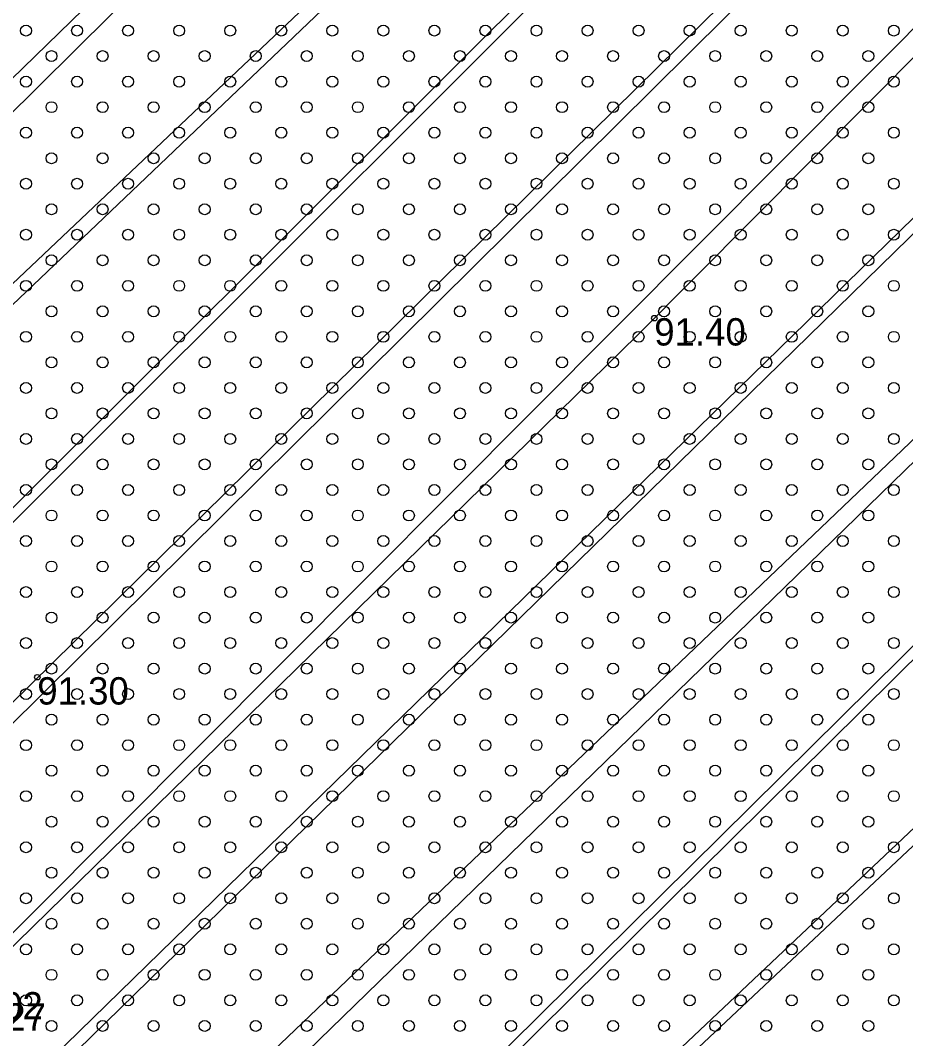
# Model space of a CAD drawing. Extents: x 316000 to 728450, y 314368 to 726000.
# Drawn here: x 725766.2 to 725887.6, y 315232.8 to 315372.4 of the extents above; entities that cross this region are included whole.
import ezdxf

# ---------------------------------------------------------------- set-up
doc = ezdxf.new("R2010")
doc.units = 0
for name, color, linetype in [('HIDG_GRAV_####_####_#', 7, 'Continuous'), ('RELJ_AATZ_####_TKST_#', 7, 'Continuous'), ('RELJ_ELEM_####_####_#', 7, 'Continuous'), ('RELJ_HORZ_PAMT_####_#', 7, 'Continuous'), ('RELJ_NOGA_####_####_#', 7, 'Continuous'), ('TERT_ELEM_####_####_#', 7, 'Continuous')]:
    doc.layers.add(name, color=color, linetype=linetype)

msp = doc.modelspace()

# ---------------------------------------------------------------- linework, layer by layer
at = {"layer": 'HIDG_GRAV_####_####_#'}
for points in [[(725870.88, 315467.83), (725872.5, 315466.68), (725822.42, 315416.58), (725700.62, 315295.88), (725697.4, 315298.64), (725820.94, 315418.78), (725870.88, 315467.83)], [(725885.7, 315450.41), (725886.74, 315449.26), (725711.99, 315282.8), (725710.4, 315284.47), (725885.7, 315450.41)], [(725898.3, 315438.42), (725899.18, 315437.36), (725727.65, 315266.16), (725727.06, 315267.56), (725898.3, 315438.42)], [(725738.04, 315252.21), (725739.75, 315250.83), (725917.08, 315426.55), (725915.72, 315427.14), (725738.04, 315252.21)], [(725927.99, 315410.77), (725929.99, 315408.89), (725850.79, 315329.18), (725850.79, 315329.17), (725757.22, 315237.64), (725756.41, 315238.37), (725756.35, 315238.43), (725927.99, 315410.77)], [(725944.12, 315399.45), (725945.08, 315398.33), (725768.12, 315225.34), (725766.93, 315226.56), (725944.12, 315399.45)], [(725955.19, 315378.49), (725956.23, 315377.56), (725782.6, 315208.69), (725780.55, 315211.67), (725955.19, 315378.49)], [(725973.74, 315370.77), (725974.8, 315370.03), (725797.23, 315194.21), (725796.21, 315195.17), (725973.74, 315370.77)], [(725987.03, 315355.74), (725987.76, 315354.63), (725889.4, 315259.86), (725807.12, 315182.57), (725806.14, 315183.61), (725888.9, 315261.77), (725987.03, 315355.74)]]:
    msp.add_lwpolyline(points, dxfattribs=at)
at = {"layer": 'RELJ_ELEM_####_####_#'}
for centre in [(725853.15, 315331.56), (725768.55, 315282.32)]:
    msp.add_circle(centre, 0.375, dxfattribs=at)
at = {"layer": 'RELJ_HORZ_PAMT_####_#'}
for points in [[(726116.34, 315699.09), (726105.94, 315702.69), (726040.13, 315715), (725990.82, 315710.42), (725942.03, 315708.25), (725920.28, 315706.77), (725880.37, 315714.51), (725859.05, 315708.68), (725859.05, 315672.66), (725851.26, 315613.97), (725853.47, 315568.9), (725841, 315555.79), (725885.56, 315509.63), (725935.94, 315461.49), (725983.42, 315406.25), (726032.86, 315360.51), (726082.85, 315311.19), (726122.23, 315248.76), (726137.05, 315229.29), (726180.19, 315183.1), (726194.52, 315168.27), (726211.91, 315146.93), (726212.51, 315143.16)], [(726081.57, 315247.05), (726057.5, 315241.5), (726036.5, 315213.5), (725977, 315161), (725966.5, 315108.5), (725903.5, 315045.5), (725862.12, 315076.6), (725805.5, 315130), (725759.7, 315178.88), (725709.89, 315228.8), (725646.99, 315287.19), (725634.68, 315314.96), (725629.04, 315327.48), (725557.35, 315340.26), (725478.3, 315344.16)]]:
    msp.add_spline(points, degree=3, dxfattribs=at)
at = {"layer": 'RELJ_NOGA_####_####_#'}
for points in [[(726259.12, 315084.51), (726262.72, 315089.26), (726261.56, 315090.84), (726260.2, 315092.42), (726257.29, 315095.53), (726218.91, 315136.38), (726180.31, 315176.84), (726128.67, 315229.97), (726063.7, 315298.11), (725999.9, 315366.09), (725937.21, 315432.09), (725876.35, 315495.23), (725810.58, 315563.08), (725744.7, 315632.91)], [(725740.86, 315626.98), (725805.54, 315558.12), (725870.39, 315491.15), (725932.8, 315426.8), (725994.98, 315360.84), (726059.66, 315292.12), (726075.75, 315275.46), (726092.08, 315259.04), (726108.47, 315242.67), (726124.69, 315226.14), (726193.27, 315154.03), (726250.06, 315092.6), (726256.32, 315085.83), (726258.82, 315084.29), (726259.12, 315084.51)]]:
    msp.add_spline(points, degree=3, dxfattribs=at)
at = {"layer": 'TERT_ELEM_####_####_#'}
for centre in [(725767, 315371), (725774, 315371), (725781, 315371), (725788, 315371), (725795, 315371), (725802, 315371), (725809, 315371), (725816, 315371), (725823, 315371), (725830, 315371), (725837, 315371), (725844, 315371), (725851, 315371), (725858, 315371), (725865, 315371), (725872, 315371), (725879, 315371), (725886, 315371), (725770.5, 315367.5), (725777.5, 315367.5), (725784.5, 315367.5), (725791.5, 315367.5), (725798.5, 315367.5), (725805.5, 315367.5), (725812.5, 315367.5), (725819.5, 315367.5), (725826.5, 315367.5), (725833.5, 315367.5), (725840.5, 315367.5), (725847.5, 315367.5), (725854.5, 315367.5), (725861.5, 315367.5), (725868.5, 315367.5), (725875.5, 315367.5), (725882.5, 315367.5), (725767, 315364), (725774, 315364), (725781, 315364), (725788, 315364), (725795, 315364), (725802, 315364), (725809, 315364), (725816, 315364), (725823, 315364), (725830, 315364), (725837, 315364), (725844, 315364), (725851, 315364), (725858, 315364), (725865, 315364), (725872, 315364), (725879, 315364), (725886, 315364), (725770.5, 315360.5), (725777.5, 315360.5), (725784.5, 315360.5), (725791.5, 315360.5), (725798.5, 315360.5), (725805.5, 315360.5), (725812.5, 315360.5), (725819.5, 315360.5), (725826.5, 315360.5), (725833.5, 315360.5), (725840.5, 315360.5), (725847.5, 315360.5), (725854.5, 315360.5), (725861.5, 315360.5), (725868.5, 315360.5), (725875.5, 315360.5), (725882.5, 315360.5), (725767, 315357), (725774, 315357), (725781, 315357), (725788, 315357), (725795, 315357), (725802, 315357), (725809, 315357), (725816, 315357), (725823, 315357), (725830, 315357), (725837, 315357), (725844, 315357), (725851, 315357), (725858, 315357), (725865, 315357), (725872, 315357), (725879, 315357), (725886, 315357), (725770.5, 315353.5), (725777.5, 315353.5), (725784.5, 315353.5), (725791.5, 315353.5), (725798.5, 315353.5), (725805.5, 315353.5), (725812.5, 315353.5), (725819.5, 315353.5), (725826.5, 315353.5), (725833.5, 315353.5), (725840.5, 315353.5), (725847.5, 315353.5), (725854.5, 315353.5), (725861.5, 315353.5), (725868.5, 315353.5), (725875.5, 315353.5), (725882.5, 315353.5), (725767, 315350), (725774, 315350), (725781, 315350), (725788, 315350), (725795, 315350), (725802, 315350), (725809, 315350), (725816, 315350), (725823, 315350), (725830, 315350), (725837, 315350), (725844, 315350), (725851, 315350), (725858, 315350), (725865, 315350), (725872, 315350), (725879, 315350), (725886, 315350), (725770.5, 315346.5), (725777.5, 315346.5), (725784.5, 315346.5), (725791.5, 315346.5), (725798.5, 315346.5), (725805.5, 315346.5), (725812.5, 315346.5), (725819.5, 315346.5), (725826.5, 315346.5), (725833.5, 315346.5), (725840.5, 315346.5), (725847.5, 315346.5), (725854.5, 315346.5), (725861.5, 315346.5), (725868.5, 315346.5), (725875.5, 315346.5), (725882.5, 315346.5), (725767, 315343), (725774, 315343), (725781, 315343), (725788, 315343), (725795, 315343), (725802, 315343), (725809, 315343), (725816, 315343), (725823, 315343), (725830, 315343), (725837, 315343), (725844, 315343), (725851, 315343), (725858, 315343), (725865, 315343), (725872, 315343), (725879, 315343), (725886, 315343), (725770.5, 315339.5), (725777.5, 315339.5), (725784.5, 315339.5), (725791.5, 315339.5), (725798.5, 315339.5), (725805.5, 315339.5), (725812.5, 315339.5), (725819.5, 315339.5), (725826.5, 315339.5), (725833.5, 315339.5), (725840.5, 315339.5), (725847.5, 315339.5), (725854.5, 315339.5), (725861.5, 315339.5), (725868.5, 315339.5), (725875.5, 315339.5), (725882.5, 315339.5), (725767, 315336), (725774, 315336), (725781, 315336), (725788, 315336), (725795, 315336), (725802, 315336), (725809, 315336), (725816, 315336), (725823, 315336), (725830, 315336), (725837, 315336), (725844, 315336), (725851, 315336), (725858, 315336), (725865, 315336), (725872, 315336), (725879, 315336), (725886, 315336), (725770.5, 315332.5), (725777.5, 315332.5), (725784.5, 315332.5), (725791.5, 315332.5), (725798.5, 315332.5), (725805.5, 315332.5), (725812.5, 315332.5), (725819.5, 315332.5), (725826.5, 315332.5), (725833.5, 315332.5), (725840.5, 315332.5), (725847.5, 315332.5), (725854.5, 315332.5), (725861.5, 315332.5), (725868.5, 315332.5), (725875.5, 315332.5), (725882.5, 315332.5), (725767, 315329), (725774, 315329), (725781, 315329), (725788, 315329), (725795, 315329), (725802, 315329), (725809, 315329), (725816, 315329), (725823, 315329), (725830, 315329), (725837, 315329), (725844, 315329), (725851, 315329), (725858, 315329), (725865, 315329), (725872, 315329), (725879, 315329), (725886, 315329), (725770.5, 315325.5), (725777.5, 315325.5), (725784.5, 315325.5), (725791.5, 315325.5), (725798.5, 315325.5), (725805.5, 315325.5), (725812.5, 315325.5), (725819.5, 315325.5), (725826.5, 315325.5), (725833.5, 315325.5), (725840.5, 315325.5), (725847.5, 315325.5), (725854.5, 315325.5), (725861.5, 315325.5), (725868.5, 315325.5), (725875.5, 315325.5), (725882.5, 315325.5), (725767, 315322), (725774, 315322), (725781, 315322), (725788, 315322), (725795, 315322), (725802, 315322), (725809, 315322), (725816, 315322), (725823, 315322), (725830, 315322), (725837, 315322), (725844, 315322), (725851, 315322), (725858, 315322), (725865, 315322), (725872, 315322), (725879, 315322), (725886, 315322), (725770.5, 315318.5), (725777.5, 315318.5), (725784.5, 315318.5), (725791.5, 315318.5), (725798.5, 315318.5), (725805.5, 315318.5), (725812.5, 315318.5), (725819.5, 315318.5), (725826.5, 315318.5), (725833.5, 315318.5), (725840.5, 315318.5), (725847.5, 315318.5), (725854.5, 315318.5), (725861.5, 315318.5), (725868.5, 315318.5), (725875.5, 315318.5), (725882.5, 315318.5), (725767, 315315), (725774, 315315), (725781, 315315), (725788, 315315), (725795, 315315), (725802, 315315), (725809, 315315), (725816, 315315), (725823, 315315), (725830, 315315), (725837, 315315), (725844, 315315), (725851, 315315), (725858, 315315), (725865, 315315), (725872, 315315), (725879, 315315), (725886, 315315), (725770.5, 315311.5), (725777.5, 315311.5), (725784.5, 315311.5), (725791.5, 315311.5), (725798.5, 315311.5), (725805.5, 315311.5), (725812.5, 315311.5), (725819.5, 315311.5), (725826.5, 315311.5), (725833.5, 315311.5), (725840.5, 315311.5), (725847.5, 315311.5), (725854.5, 315311.5), (725861.5, 315311.5), (725868.5, 315311.5), (725875.5, 315311.5), (725882.5, 315311.5), (725767, 315308), (725774, 315308), (725781, 315308), (725788, 315308), (725795, 315308), (725802, 315308), (725809, 315308), (725816, 315308), (725823, 315308), (725830, 315308), (725837, 315308), (725844, 315308), (725851, 315308), (725858, 315308), (725865, 315308), (725872, 315308), (725879, 315308), (725886, 315308), (725770.5, 315304.5), (725777.5, 315304.5), (725784.5, 315304.5), (725791.5, 315304.5), (725798.5, 315304.5), (725805.5, 315304.5), (725812.5, 315304.5), (725819.5, 315304.5), (725826.5, 315304.5), (725833.5, 315304.5), (725840.5, 315304.5), (725847.5, 315304.5), (725854.5, 315304.5), (725861.5, 315304.5), (725868.5, 315304.5), (725875.5, 315304.5), (725882.5, 315304.5), (725767, 315301), (725774, 315301), (725781, 315301), (725788, 315301), (725795, 315301), (725802, 315301), (725809, 315301), (725816, 315301), (725823, 315301), (725830, 315301), (725837, 315301), (725844, 315301), (725851, 315301), (725858, 315301), (725865, 315301), (725872, 315301), (725879, 315301), (725886, 315301), (725770.5, 315297.5), (725777.5, 315297.5), (725784.5, 315297.5), (725791.5, 315297.5), (725798.5, 315297.5), (725805.5, 315297.5), (725812.5, 315297.5), (725819.5, 315297.5), (725826.5, 315297.5), (725833.5, 315297.5), (725840.5, 315297.5), (725847.5, 315297.5), (725854.5, 315297.5), (725861.5, 315297.5), (725868.5, 315297.5), (725875.5, 315297.5), (725882.5, 315297.5), (725767, 315294), (725774, 315294), (725781, 315294), (725788, 315294), (725795, 315294), (725802, 315294), (725809, 315294), (725816, 315294), (725823, 315294), (725830, 315294), (725837, 315294), (725844, 315294), (725851, 315294), (725858, 315294), (725865, 315294), (725872, 315294), (725879, 315294), (725886, 315294), (725770.5, 315290.5), (725777.5, 315290.5), (725784.5, 315290.5), (725791.5, 315290.5), (725798.5, 315290.5), (725805.5, 315290.5), (725812.5, 315290.5), (725819.5, 315290.5), (725826.5, 315290.5), (725833.5, 315290.5), (725840.5, 315290.5), (725847.5, 315290.5), (725854.5, 315290.5), (725861.5, 315290.5), (725868.5, 315290.5), (725875.5, 315290.5), (725882.5, 315290.5), (725767, 315287), (725774, 315287), (725781, 315287), (725788, 315287), (725795, 315287), (725802, 315287), (725809, 315287), (725816, 315287), (725823, 315287), (725830, 315287), (725837, 315287), (725844, 315287), (725851, 315287), (725858, 315287), (725865, 315287), (725872, 315287), (725879, 315287), (725886, 315287), (725770.5, 315283.5), (725777.5, 315283.5), (725784.5, 315283.5), (725791.5, 315283.5), (725798.5, 315283.5), (725805.5, 315283.5), (725812.5, 315283.5), (725819.5, 315283.5), (725826.5, 315283.5), (725833.5, 315283.5), (725840.5, 315283.5), (725847.5, 315283.5), (725854.5, 315283.5), (725861.5, 315283.5), (725868.5, 315283.5), (725875.5, 315283.5), (725882.5, 315283.5), (725767, 315280), (725774, 315280), (725781, 315280), (725788, 315280), (725795, 315280), (725802, 315280), (725809, 315280), (725816, 315280), (725823, 315280), (725830, 315280), (725837, 315280), (725844, 315280), (725851, 315280), (725858, 315280), (725865, 315280), (725872, 315280), (725879, 315280), (725886, 315280), (725770.5, 315276.5), (725777.5, 315276.5), (725784.5, 315276.5), (725791.5, 315276.5), (725798.5, 315276.5), (725805.5, 315276.5), (725812.5, 315276.5), (725819.5, 315276.5), (725826.5, 315276.5), (725833.5, 315276.5), (725840.5, 315276.5), (725847.5, 315276.5), (725854.5, 315276.5), (725861.5, 315276.5), (725868.5, 315276.5), (725875.5, 315276.5), (725882.5, 315276.5), (725767, 315273), (725774, 315273), (725781, 315273), (725788, 315273), (725795, 315273), (725802, 315273), (725809, 315273), (725816, 315273), (725823, 315273), (725830, 315273), (725837, 315273), (725844, 315273), (725851, 315273), (725858, 315273), (725865, 315273), (725872, 315273), (725879, 315273), (725886, 315273), (725770.5, 315269.5), (725777.5, 315269.5), (725784.5, 315269.5), (725791.5, 315269.5), (725798.5, 315269.5), (725805.5, 315269.5), (725812.5, 315269.5), (725819.5, 315269.5), (725826.5, 315269.5), (725833.5, 315269.5), (725840.5, 315269.5), (725847.5, 315269.5), (725854.5, 315269.5), (725861.5, 315269.5), (725868.5, 315269.5), (725875.5, 315269.5), (725882.5, 315269.5), (725767, 315266), (725774, 315266), (725781, 315266), (725788, 315266), (725795, 315266), (725802, 315266), (725809, 315266), (725816, 315266), (725823, 315266), (725830, 315266), (725837, 315266), (725844, 315266), (725851, 315266), (725858, 315266), (725865, 315266), (725872, 315266), (725879, 315266), (725886, 315266), (725770.5, 315262.5), (725777.5, 315262.5), (725784.5, 315262.5), (725791.5, 315262.5), (725798.5, 315262.5), (725805.5, 315262.5), (725812.5, 315262.5), (725819.5, 315262.5), (725826.5, 315262.5), (725833.5, 315262.5), (725840.5, 315262.5), (725847.5, 315262.5), (725854.5, 315262.5), (725861.5, 315262.5), (725868.5, 315262.5), (725875.5, 315262.5), (725882.5, 315262.5), (725767, 315259), (725774, 315259), (725781, 315259), (725788, 315259), (725795, 315259), (725802, 315259), (725809, 315259), (725816, 315259), (725823, 315259), (725830, 315259), (725837, 315259), (725844, 315259), (725851, 315259), (725858, 315259), (725865, 315259), (725872, 315259), (725879, 315259), (725886, 315259), (725770.5, 315255.5), (725777.5, 315255.5), (725784.5, 315255.5), (725791.5, 315255.5), (725798.5, 315255.5), (725805.5, 315255.5), (725812.5, 315255.5), (725819.5, 315255.5), (725826.5, 315255.5), (725833.5, 315255.5), (725840.5, 315255.5), (725847.5, 315255.5), (725854.5, 315255.5), (725861.5, 315255.5), (725868.5, 315255.5), (725875.5, 315255.5), (725882.5, 315255.5), (725767, 315252), (725774, 315252), (725781, 315252), (725788, 315252), (725795, 315252), (725802, 315252), (725809, 315252), (725816, 315252), (725823, 315252), (725830, 315252), (725837, 315252), (725844, 315252), (725851, 315252), (725858, 315252), (725865, 315252), (725872, 315252), (725879, 315252), (725886, 315252), (725770.5, 315248.5), (725777.5, 315248.5), (725784.5, 315248.5), (725791.5, 315248.5), (725798.5, 315248.5), (725805.5, 315248.5), (725812.5, 315248.5), (725819.5, 315248.5), (725826.5, 315248.5), (725833.5, 315248.5), (725840.5, 315248.5), (725847.5, 315248.5), (725854.5, 315248.5), (725861.5, 315248.5), (725868.5, 315248.5), (725875.5, 315248.5), (725882.5, 315248.5), (725767, 315245), (725774, 315245), (725781, 315245), (725788, 315245), (725795, 315245), (725802, 315245), (725809, 315245), (725816, 315245), (725823, 315245), (725830, 315245), (725837, 315245), (725844, 315245), (725851, 315245), (725858, 315245), (725865, 315245), (725872, 315245), (725879, 315245), (725886, 315245), (725770.5, 315241.5), (725777.5, 315241.5), (725784.5, 315241.5), (725791.5, 315241.5), (725798.5, 315241.5), (725805.5, 315241.5), (725812.5, 315241.5), (725819.5, 315241.5), (725826.5, 315241.5), (725833.5, 315241.5), (725840.5, 315241.5), (725847.5, 315241.5), (725854.5, 315241.5), (725861.5, 315241.5), (725868.5, 315241.5), (725875.5, 315241.5), (725882.5, 315241.5), (725767, 315238), (725774, 315238), (725781, 315238), (725788, 315238), (725795, 315238), (725802, 315238), (725809, 315238), (725816, 315238), (725823, 315238), (725830, 315238), (725837, 315238), (725844, 315238), (725851, 315238), (725858, 315238), (725865, 315238), (725872, 315238), (725879, 315238), (725886, 315238), (725770.5, 315234.5), (725777.5, 315234.5), (725784.5, 315234.5), (725791.5, 315234.5), (725798.5, 315234.5), (725805.5, 315234.5), (725812.5, 315234.5), (725819.5, 315234.5), (725826.5, 315234.5), (725833.5, 315234.5), (725840.5, 315234.5), (725847.5, 315234.5), (725854.5, 315234.5), (725861.5, 315234.5), (725868.5, 315234.5), (725875.5, 315234.5), (725882.5, 315234.5)]:
    msp.add_circle(centre, 0.75, dxfattribs=at)

# ---------------------------------------------------------------- texts
at = {"layer": 'RELJ_AATZ_####_TKST_#'}
for s, p in [('91.40', (725853.15, 315327.81)), ('91.30', (725768.55, 315278.57)), ('90.02', (725756.75, 315235.38)), ('91.27', (725757.19, 315233.85))]:
    msp.add_text(s, height=3.75, dxfattribs=at).set_placement(p)

doc.saveas('drawing.dxf')
